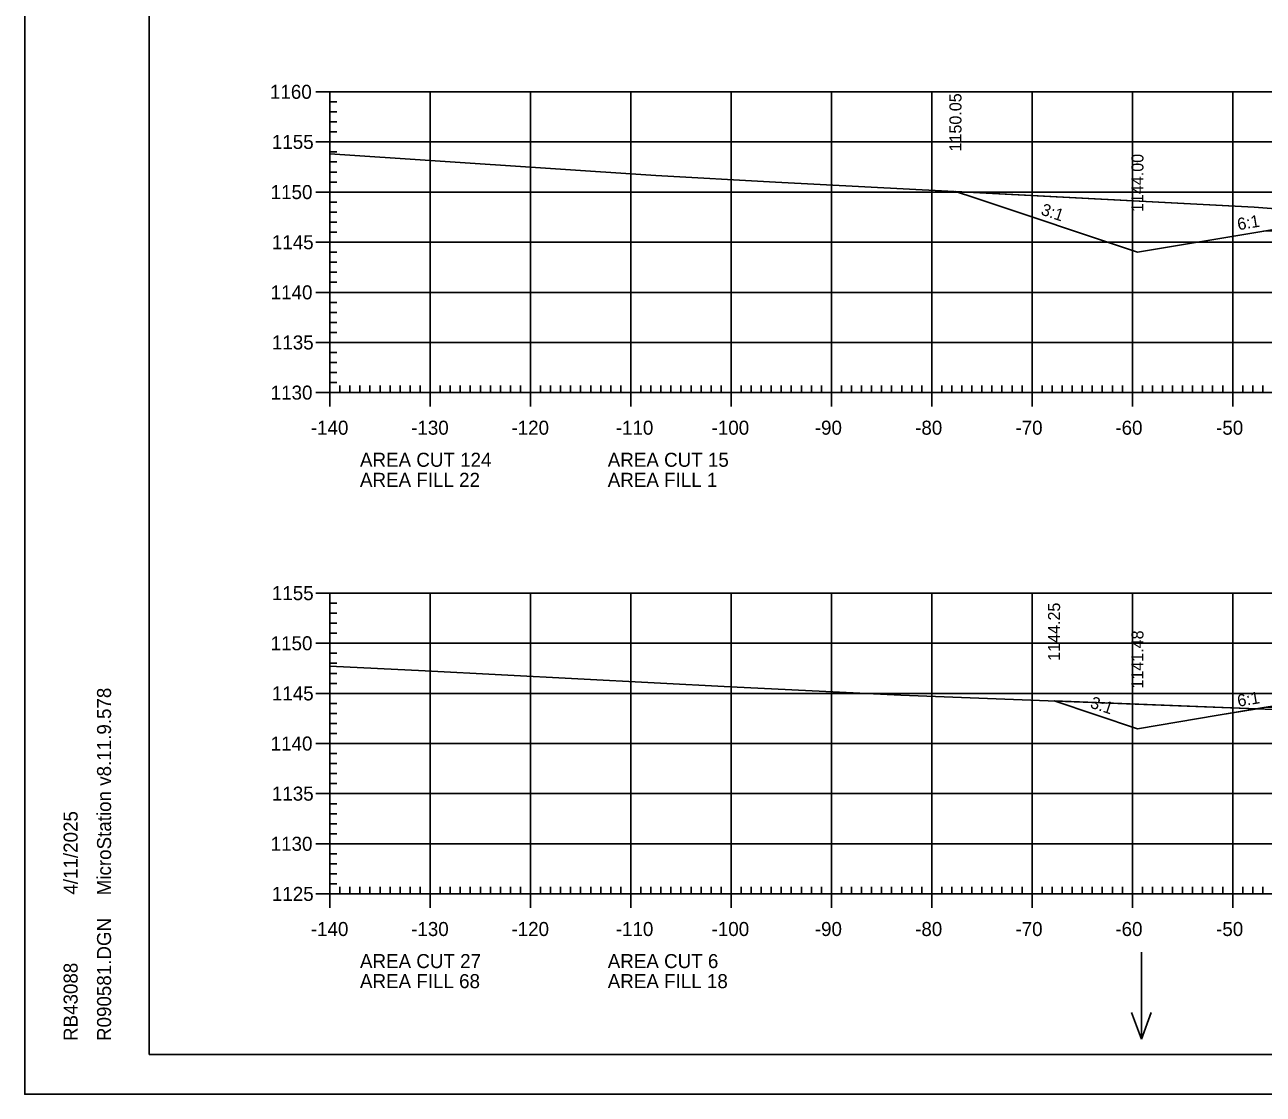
# Model space of a CAD drawing. Extents: x 1322838 to 1324533, y 339903 to 351025.
# Drawn here: x 1323533.3 to 1323656.8, y 340969.8 to 341076.5 of the extents above; entities that cross this region are included whole.
import ezdxf

# ---------------------------------------------------------------- set-up
doc = ezdxf.new("R2010")
doc.units = 0
for name, color, linetype in [('R_Axis', 7, 'Continuous'), ('R_Axis Annot', 7, 'Continuous'), ('R_Border', 7, 'Continuous'), ('R_Exist Surface', 7, 'Continuous'), ('R_Fin Surface', 7, 'Continuous'), ('R_Fin Surface Annot', 7, 'Continuous'), ('R_Grid', 7, 'Continuous'), ('R_No Plot', 7, 'Continuous'), ('R_Water Annot', 7, 'Continuous')]:
    doc.layers.add(name, color=color, linetype=linetype)

msp = doc.modelspace()

# ---------------------------------------------------------------- linework, layer by layer
at = {"layer": 'R_Axis'}
for p, q in [((1323562.32, 341069.79), (1323565.12, 341069.79)), ((1323563.72, 341039.79), (1323563.72, 341069.79)), ((1323563.72, 341068.79), (1323564.42, 341068.79)), ((1323563.72, 341067.79), (1323564.42, 341067.79)), ((1323563.72, 341066.79), (1323564.42, 341066.79)), ((1323563.72, 341065.79), (1323564.42, 341065.79)), ((1323562.32, 341064.79), (1323565.12, 341064.79)), ((1323563.72, 341063.79), (1323564.42, 341063.79)), ((1323563.72, 341062.79), (1323564.42, 341062.79)), ((1323563.72, 341061.79), (1323564.42, 341061.79)), ((1323562.32, 341059.79), (1323565.12, 341059.79)), ((1323563.72, 341060.79), (1323564.42, 341060.79)), ((1323563.72, 341058.79), (1323564.42, 341058.79)), ((1323563.72, 341057.79), (1323564.42, 341057.79)), ((1323563.72, 341056.79), (1323564.42, 341056.79)), ((1323562.32, 341054.79), (1323565.12, 341054.79)), ((1323563.72, 341055.79), (1323564.42, 341055.79)), ((1323563.72, 341053.79), (1323564.42, 341053.79)), ((1323563.72, 341052.79), (1323564.42, 341052.79)), ((1323563.72, 341051.79), (1323564.42, 341051.79)), ((1323562.32, 341049.79), (1323565.12, 341049.79)), ((1323563.72, 341050.79), (1323564.42, 341050.79)), ((1323563.72, 341048.79), (1323564.42, 341048.79)), ((1323563.72, 341047.79), (1323564.42, 341047.79)), ((1323563.72, 341046.79), (1323564.42, 341046.79)), ((1323563.72, 341045.79), (1323564.42, 341045.79)), ((1323562.32, 341044.79), (1323565.12, 341044.79)), ((1323563.72, 341043.79), (1323564.42, 341043.79)), ((1323563.72, 341042.79), (1323564.42, 341042.79)), ((1323563.72, 341041.79), (1323564.42, 341041.79)), ((1323563.72, 341038.39), (1323563.72, 341041.19)), ((1323573.72, 341038.39), (1323573.72, 341041.19)), ((1323583.72, 341038.39), (1323583.72, 341041.19)), ((1323593.72, 341038.39), (1323593.72, 341041.19)), ((1323603.72, 341038.39), (1323603.72, 341041.19)), ((1323613.72, 341038.39), (1323613.72, 341041.19)), ((1323623.72, 341038.39), (1323623.72, 341041.19)), ((1323633.72, 341038.39), (1323633.72, 341041.19)), ((1323643.72, 341038.39), (1323643.72, 341041.19)), ((1323653.72, 341038.39), (1323653.72, 341041.19)), ((1323563.72, 341040.79), (1323564.42, 341040.79)), ((1323564.72, 341039.79), (1323564.72, 341040.49)), ((1323565.72, 341039.79), (1323565.72, 341040.49)), ((1323566.72, 341039.79), (1323566.72, 341040.49)), ((1323567.72, 341039.79), (1323567.72, 341040.49)), ((1323568.72, 341039.79), (1323568.72, 341040.49)), ((1323569.72, 341039.79), (1323569.72, 341040.49)), ((1323570.72, 341039.79), (1323570.72, 341040.49)), ((1323571.72, 341039.79), (1323571.72, 341040.49)), ((1323572.72, 341039.79), (1323572.72, 341040.49)), ((1323574.72, 341039.79), (1323574.72, 341040.49)), ((1323575.72, 341039.79), (1323575.72, 341040.49)), ((1323576.72, 341039.79), (1323576.72, 341040.49)), ((1323577.72, 341039.79), (1323577.72, 341040.49)), ((1323578.72, 341039.79), (1323578.72, 341040.49)), ((1323579.72, 341039.79), (1323579.72, 341040.49)), ((1323580.72, 341039.79), (1323580.72, 341040.49)), ((1323581.72, 341039.79), (1323581.72, 341040.49)), ((1323582.72, 341039.79), (1323582.72, 341040.49)), ((1323584.72, 341039.79), (1323584.72, 341040.49)), ((1323585.72, 341039.79), (1323585.72, 341040.49)), ((1323586.72, 341039.79), (1323586.72, 341040.49)), ((1323587.72, 341039.79), (1323587.72, 341040.49)), ((1323588.72, 341039.79), (1323588.72, 341040.49)), ((1323589.72, 341039.79), (1323589.72, 341040.49)), ((1323590.72, 341039.79), (1323590.72, 341040.49)), ((1323591.72, 341039.79), (1323591.72, 341040.49)), ((1323592.72, 341039.79), (1323592.72, 341040.49)), ((1323594.72, 341039.79), (1323594.72, 341040.49)), ((1323595.72, 341039.79), (1323595.72, 341040.49)), ((1323596.72, 341039.79), (1323596.72, 341040.49)), ((1323597.72, 341039.79), (1323597.72, 341040.49)), ((1323598.72, 341039.79), (1323598.72, 341040.49)), ((1323599.72, 341039.79), (1323599.72, 341040.49)), ((1323600.72, 341039.79), (1323600.72, 341040.49)), ((1323601.72, 341039.79), (1323601.72, 341040.49)), ((1323602.72, 341039.79), (1323602.72, 341040.49)), ((1323604.72, 341039.79), (1323604.72, 341040.49)), ((1323605.72, 341039.79), (1323605.72, 341040.49)), ((1323606.72, 341039.79), (1323606.72, 341040.49)), ((1323607.72, 341039.79), (1323607.72, 341040.49)), ((1323608.72, 341039.79), (1323608.72, 341040.49)), ((1323609.72, 341039.79), (1323609.72, 341040.49)), ((1323610.72, 341039.79), (1323610.72, 341040.49)), ((1323611.72, 341039.79), (1323611.72, 341040.49)), ((1323612.72, 341039.79), (1323612.72, 341040.49)), ((1323614.72, 341039.79), (1323614.72, 341040.49)), ((1323615.72, 341039.79), (1323615.72, 341040.49)), ((1323616.72, 341039.79), (1323616.72, 341040.49)), ((1323617.72, 341039.79), (1323617.72, 341040.49)), ((1323618.72, 341039.79), (1323618.72, 341040.49)), ((1323619.72, 341039.79), (1323619.72, 341040.49)), ((1323620.72, 341039.79), (1323620.72, 341040.49)), ((1323621.72, 341039.79), (1323621.72, 341040.49)), ((1323622.72, 341039.79), (1323622.72, 341040.49)), ((1323624.72, 341039.79), (1323624.72, 341040.49)), ((1323625.72, 341039.79), (1323625.72, 341040.49)), ((1323626.72, 341039.79), (1323626.72, 341040.49)), ((1323627.72, 341039.79), (1323627.72, 341040.49)), ((1323628.72, 341039.79), (1323628.72, 341040.49)), ((1323629.72, 341039.79), (1323629.72, 341040.49)), ((1323630.72, 341039.79), (1323630.72, 341040.49)), ((1323631.72, 341039.79), (1323631.72, 341040.49)), ((1323632.72, 341039.79), (1323632.72, 341040.49)), ((1323634.72, 341039.79), (1323634.72, 341040.49)), ((1323635.72, 341039.79), (1323635.72, 341040.49)), ((1323636.72, 341039.79), (1323636.72, 341040.49)), ((1323637.72, 341039.79), (1323637.72, 341040.49)), ((1323638.72, 341039.79), (1323638.72, 341040.49)), ((1323639.72, 341039.79), (1323639.72, 341040.49)), ((1323640.72, 341039.79), (1323640.72, 341040.49)), ((1323641.72, 341039.79), (1323641.72, 341040.49)), ((1323642.72, 341039.79), (1323642.72, 341040.49)), ((1323644.72, 341039.79), (1323644.72, 341040.49)), ((1323645.72, 341039.79), (1323645.72, 341040.49)), ((1323646.72, 341039.79), (1323646.72, 341040.49)), ((1323647.72, 341039.79), (1323647.72, 341040.49)), ((1323648.72, 341039.79), (1323648.72, 341040.49)), ((1323649.72, 341039.79), (1323649.72, 341040.49)), ((1323650.72, 341039.79), (1323650.72, 341040.49)), ((1323651.72, 341039.79), (1323651.72, 341040.49)), ((1323652.72, 341039.79), (1323652.72, 341040.49)), ((1323654.72, 341039.79), (1323654.72, 341040.49)), ((1323655.72, 341039.79), (1323655.72, 341040.49)), ((1323656.72, 341039.79), (1323656.72, 341040.49)), ((1323562.32, 341039.79), (1323565.12, 341039.79)), ((1323563.72, 341039.79), (1323843.72, 341039.79)), ((1323562.32, 341019.79), (1323565.12, 341019.79)), ((1323563.72, 340989.79), (1323563.72, 341019.79)), ((1323563.72, 341018.79), (1323564.42, 341018.79)), ((1323563.72, 341017.79), (1323564.42, 341017.79)), ((1323563.72, 341016.79), (1323564.42, 341016.79)), ((1323563.72, 341015.79), (1323564.42, 341015.79)), ((1323562.32, 341014.79), (1323565.12, 341014.79)), ((1323563.72, 341013.79), (1323564.42, 341013.79)), ((1323563.72, 341012.79), (1323564.42, 341012.79)), ((1323563.72, 341011.79), (1323564.42, 341011.79)), ((1323563.72, 341010.79), (1323564.42, 341010.79)), ((1323562.32, 341009.79), (1323565.12, 341009.79)), ((1323563.72, 341008.79), (1323564.42, 341008.79)), ((1323563.72, 341007.79), (1323564.42, 341007.79)), ((1323563.72, 341006.79), (1323564.42, 341006.79)), ((1323563.72, 341005.79), (1323564.42, 341005.79)), ((1323562.32, 341004.79), (1323565.12, 341004.79)), ((1323563.72, 341003.79), (1323564.42, 341003.79)), ((1323563.72, 341002.79), (1323564.42, 341002.79)), ((1323563.72, 341001.79), (1323564.42, 341001.79)), ((1323563.72, 341000.79), (1323564.42, 341000.79)), ((1323562.32, 340999.79), (1323565.12, 340999.79)), ((1323563.72, 340998.79), (1323564.42, 340998.79)), ((1323563.72, 340997.79), (1323564.42, 340997.79)), ((1323563.72, 340996.79), (1323564.42, 340996.79)), ((1323563.72, 340995.79), (1323564.42, 340995.79)), ((1323562.32, 340994.79), (1323565.12, 340994.79)), ((1323563.72, 340993.79), (1323564.42, 340993.79)), ((1323563.72, 340992.79), (1323564.42, 340992.79)), ((1323563.72, 340991.79), (1323564.42, 340991.79)), ((1323563.72, 340988.39), (1323563.72, 340991.19)), ((1323563.72, 340990.79), (1323564.42, 340990.79)), ((1323564.72, 340989.79), (1323564.72, 340990.49)), ((1323565.72, 340989.79), (1323565.72, 340990.49)), ((1323566.72, 340989.79), (1323566.72, 340990.49)), ((1323567.72, 340989.79), (1323567.72, 340990.49)), ((1323568.72, 340989.79), (1323568.72, 340990.49)), ((1323569.72, 340989.79), (1323569.72, 340990.49)), ((1323570.72, 340989.79), (1323570.72, 340990.49)), ((1323571.72, 340989.79), (1323571.72, 340990.49)), ((1323572.72, 340989.79), (1323572.72, 340990.49)), ((1323573.72, 340988.39), (1323573.72, 340991.19)), ((1323574.72, 340989.79), (1323574.72, 340990.49)), ((1323575.72, 340989.79), (1323575.72, 340990.49)), ((1323576.72, 340989.79), (1323576.72, 340990.49)), ((1323577.72, 340989.79), (1323577.72, 340990.49)), ((1323578.72, 340989.79), (1323578.72, 340990.49)), ((1323579.72, 340989.79), (1323579.72, 340990.49)), ((1323580.72, 340989.79), (1323580.72, 340990.49)), ((1323581.72, 340989.79), (1323581.72, 340990.49)), ((1323582.72, 340989.79), (1323582.72, 340990.49)), ((1323583.72, 340988.39), (1323583.72, 340991.19)), ((1323584.72, 340989.79), (1323584.72, 340990.49)), ((1323585.72, 340989.79), (1323585.72, 340990.49)), ((1323586.72, 340989.79), (1323586.72, 340990.49)), ((1323587.72, 340989.79), (1323587.72, 340990.49)), ((1323588.72, 340989.79), (1323588.72, 340990.49)), ((1323589.72, 340989.79), (1323589.72, 340990.49)), ((1323590.72, 340989.79), (1323590.72, 340990.49)), ((1323591.72, 340989.79), (1323591.72, 340990.49)), ((1323592.72, 340989.79), (1323592.72, 340990.49)), ((1323593.72, 340988.39), (1323593.72, 340991.19)), ((1323594.72, 340989.79), (1323594.72, 340990.49)), ((1323595.72, 340989.79), (1323595.72, 340990.49)), ((1323596.72, 340989.79), (1323596.72, 340990.49)), ((1323597.72, 340989.79), (1323597.72, 340990.49)), ((1323598.72, 340989.79), (1323598.72, 340990.49)), ((1323599.72, 340989.79), (1323599.72, 340990.49)), ((1323600.72, 340989.79), (1323600.72, 340990.49)), ((1323601.72, 340989.79), (1323601.72, 340990.49)), ((1323602.72, 340989.79), (1323602.72, 340990.49)), ((1323603.72, 340988.39), (1323603.72, 340991.19)), ((1323604.72, 340989.79), (1323604.72, 340990.49)), ((1323605.72, 340989.79), (1323605.72, 340990.49)), ((1323606.72, 340989.79), (1323606.72, 340990.49)), ((1323607.72, 340989.79), (1323607.72, 340990.49)), ((1323608.72, 340989.79), (1323608.72, 340990.49)), ((1323609.72, 340989.79), (1323609.72, 340990.49)), ((1323610.72, 340989.79), (1323610.72, 340990.49)), ((1323611.72, 340989.79), (1323611.72, 340990.49)), ((1323612.72, 340989.79), (1323612.72, 340990.49)), ((1323613.72, 340988.39), (1323613.72, 340991.19)), ((1323614.72, 340989.79), (1323614.72, 340990.49)), ((1323615.72, 340989.79), (1323615.72, 340990.49)), ((1323616.72, 340989.79), (1323616.72, 340990.49)), ((1323617.72, 340989.79), (1323617.72, 340990.49)), ((1323618.72, 340989.79), (1323618.72, 340990.49)), ((1323619.72, 340989.79), (1323619.72, 340990.49)), ((1323620.72, 340989.79), (1323620.72, 340990.49)), ((1323621.72, 340989.79), (1323621.72, 340990.49)), ((1323622.72, 340989.79), (1323622.72, 340990.49)), ((1323623.72, 340988.39), (1323623.72, 340991.19)), ((1323624.72, 340989.79), (1323624.72, 340990.49)), ((1323625.72, 340989.79), (1323625.72, 340990.49)), ((1323626.72, 340989.79), (1323626.72, 340990.49)), ((1323627.72, 340989.79), (1323627.72, 340990.49)), ((1323628.72, 340989.79), (1323628.72, 340990.49)), ((1323629.72, 340989.79), (1323629.72, 340990.49)), ((1323630.72, 340989.79), (1323630.72, 340990.49)), ((1323631.72, 340989.79), (1323631.72, 340990.49)), ((1323632.72, 340989.79), (1323632.72, 340990.49)), ((1323633.72, 340988.39), (1323633.72, 340991.19)), ((1323634.72, 340989.79), (1323634.72, 340990.49)), ((1323635.72, 340989.79), (1323635.72, 340990.49)), ((1323636.72, 340989.79), (1323636.72, 340990.49)), ((1323637.72, 340989.79), (1323637.72, 340990.49)), ((1323638.72, 340989.79), (1323638.72, 340990.49)), ((1323639.72, 340989.79), (1323639.72, 340990.49)), ((1323640.72, 340989.79), (1323640.72, 340990.49)), ((1323641.72, 340989.79), (1323641.72, 340990.49)), ((1323642.72, 340989.79), (1323642.72, 340990.49)), ((1323643.72, 340988.39), (1323643.72, 340991.19)), ((1323644.72, 340989.79), (1323644.72, 340990.49)), ((1323645.72, 340989.79), (1323645.72, 340990.49)), ((1323646.72, 340989.79), (1323646.72, 340990.49)), ((1323647.72, 340989.79), (1323647.72, 340990.49)), ((1323648.72, 340989.79), (1323648.72, 340990.49)), ((1323649.72, 340989.79), (1323649.72, 340990.49)), ((1323650.72, 340989.79), (1323650.72, 340990.49)), ((1323651.72, 340989.79), (1323651.72, 340990.49)), ((1323652.72, 340989.79), (1323652.72, 340990.49)), ((1323653.72, 340988.39), (1323653.72, 340991.19)), ((1323654.72, 340989.79), (1323654.72, 340990.49)), ((1323655.72, 340989.79), (1323655.72, 340990.49)), ((1323656.72, 340989.79), (1323656.72, 340990.49)), ((1323562.32, 340989.79), (1323565.12, 340989.79)), ((1323563.72, 340989.79), (1323843.72, 340989.79))]:
    msp.add_line(p, q, dxfattribs=at)
at = {"layer": 'R_Border'}
for p, q in [((1323545.72, 340973.79), (1323545.72, 341179.25)), ((1323545.72, 340973.79), (1323545.72, 340973.79)), ((1323861.9, 340973.79), (1323545.72, 340973.79))]:
    msp.add_line(p, q, dxfattribs=at)
at = {"layer": 'R_Exist Surface'}
for points in [[(1323563.72, 341063.6), (1323596.21, 341061.44), (1323608.15, 341060.78), (1323655.85, 341058.29), (1323659.79, 341058)], [(1323563.72, 341012.5), (1323573.23, 341012.03), (1323603.65, 341010.46), (1323620.65, 341009.62), (1323656.94, 341008.23)]]:
    msp.add_lwpolyline(points, dxfattribs=at)
at = {"layer": 'R_Fin Surface'}
for points in [[(1323626.08, 341059.84), (1323628, 341059.2), (1323644.22, 341053.8), (1323656.81, 341055.9), (1323660.21, 341056.46), (1323666.22, 341057.46), (1323669.91, 341057.61), (1323672.22, 341057.7), (1323674.22, 341057.74), (1323674.22, 341057.74), (1323690.21, 341058.06), (1323703.72, 341058.33), (1323703.72, 341058.33), (1323733.22, 341057.74), (1323734.8, 341057.71), (1323735.22, 341057.7), (1323735.84, 341057.68), (1323741.22, 341057.46), (1323749.23, 341056.13), (1323750.62, 341055.9), (1323754.26, 341055.29), (1323763.22, 341053.8), (1323764.64, 341054.27), (1323766.41, 341054.86)], [(1323635.91, 341009.04), (1323644.22, 341006.27), (1323652.26, 341007.61), (1323656.81, 341008.37), (1323658.56, 341008.66), (1323666.21, 341009.94), (1323666.22, 341009.94), (1323671.36, 341010.14), (1323672.22, 341010.18), (1323672.79, 341010.19), (1323674.22, 341010.22), (1323703.71, 341010.81), (1323703.72, 341010.81), (1323716.63, 341010.55), (1323733.22, 341010.22), (1323735.22, 341010.18), (1323737.68, 341010.08), (1323741.21, 341009.94), (1323741.22, 341009.94), (1323746.55, 341008.6), (1323747.22, 341008.44), (1323763.22, 341004.44), (1323764.22, 341004.1), (1323764.98, 341003.85)]]:
    msp.add_lwpolyline(points, dxfattribs=at)
at = {"layer": 'R_Grid'}
for p, q in [((1323563.72, 341069.79), (1323843.72, 341069.79)), ((1323563.72, 341039.79), (1323563.72, 341069.79)), ((1323573.72, 341039.79), (1323573.72, 341069.79)), ((1323583.72, 341039.79), (1323583.72, 341069.79)), ((1323593.72, 341039.79), (1323593.72, 341069.79)), ((1323603.72, 341039.79), (1323603.72, 341069.79)), ((1323613.72, 341039.79), (1323613.72, 341069.79)), ((1323623.72, 341039.79), (1323623.72, 341069.79)), ((1323633.72, 341039.79), (1323633.72, 341069.79)), ((1323643.72, 341039.79), (1323643.72, 341069.79)), ((1323653.72, 341039.79), (1323653.72, 341069.79)), ((1323563.72, 341064.79), (1323843.72, 341064.79)), ((1323563.72, 341059.79), (1323843.72, 341059.79)), ((1323563.72, 341054.79), (1323843.72, 341054.79)), ((1323563.72, 341049.79), (1323843.72, 341049.79)), ((1323563.72, 341044.79), (1323843.72, 341044.79)), ((1323563.72, 341039.79), (1323843.72, 341039.79)), ((1323563.72, 341019.79), (1323843.72, 341019.79)), ((1323563.72, 340989.79), (1323563.72, 341019.79)), ((1323573.72, 340989.79), (1323573.72, 341019.79)), ((1323583.72, 340989.79), (1323583.72, 341019.79)), ((1323593.72, 340989.79), (1323593.72, 341019.79)), ((1323603.72, 340989.79), (1323603.72, 341019.79)), ((1323613.72, 340989.79), (1323613.72, 341019.79)), ((1323623.72, 340989.79), (1323623.72, 341019.79)), ((1323633.72, 340989.79), (1323633.72, 341019.79)), ((1323643.72, 340989.79), (1323643.72, 341019.79)), ((1323653.72, 340989.79), (1323653.72, 341019.79)), ((1323563.72, 341014.79), (1323843.72, 341014.79)), ((1323563.72, 341009.79), (1323843.72, 341009.79)), ((1323563.72, 341004.79), (1323843.72, 341004.79)), ((1323563.72, 340999.79), (1323843.72, 340999.79)), ((1323563.72, 340994.79), (1323843.72, 340994.79)), ((1323563.72, 340989.79), (1323843.72, 340989.79))]:
    msp.add_line(p, q, dxfattribs=at)
at = {"layer": 'R_No Plot'}
msp.add_line((1323533.31, 340969.81), (1323866.65, 340969.81), dxfattribs=at)
for points in [[(1323533.31, 341183.15), (1323866.65, 341183.15), (1323866.65, 340969.81), (1323533.31, 340969.81)], [(1323779.64, 341179.25), (1323799.26, 341179.25), (1323799.26, 341169.37), (1323815.37, 341169.37), (1323838.57, 341169.37), (1323838.57, 341136.7), (1323861.77, 341136.7), (1323861.9, 340973.79), (1323545.72, 340973.79), (1323545.72, 341179.25)], [(1323626.08, 341059.84), (1323655.85, 341058.29), (1323659.79, 341058), (1323674.33, 341056.97), (1323680.79, 341056.37), (1323672.22, 341056.2), (1323656.81, 341055.9), (1323644.22, 341053.8), (1323628, 341059.2), (1323626.08, 341059.84)], [(1323635.91, 341009.04), (1323656.17, 341008.26), (1323652.26, 341007.61), (1323644.22, 341006.27), (1323635.91, 341009.04)], [(1323656.17, 341008.26), (1323656.94, 341008.23), (1323665.86, 341007.77), (1323668.42, 341007.73), (1323671.71, 341007.43), (1323686.45, 341006.27), (1323690.69, 341006.34), (1323691.26, 341006.36), (1323699.24, 341008.28), (1323699.37, 341008.31), (1323700.96, 341008.58), (1323705.11, 341009.28), (1323703.72, 341009.31), (1323672.22, 341008.68), (1323656.81, 341008.37)]]:
    msp.add_lwpolyline(points, close=True, dxfattribs=at)
at = {"layer": 'R_Water Annot'}
for p, q in [((1323644.61, 340983.99), (1323644.61, 340975.3)), ((1323644.61, 340975.3), (1323643.64, 340977.96)), ((1323644.61, 340975.3), (1323645.58, 340977.96))]:
    msp.add_line(p, q, dxfattribs=at)

# ---------------------------------------------------------------- texts
at = {"layer": 'R_Axis Annot'}
for s, p in [('1160', (1323557.75, 341069.09)), ('1155', (1323557.94, 341064.09)), ('1150', (1323557.82, 341059.09)), ('1145', (1323557.94, 341054.09)), ('1140', (1323557.82, 341049.09)), ('1135', (1323557.94, 341044.09)), ('1130', (1323557.82, 341039.09)), ('-140', (1323561.82, 341035.59)), ('-130', (1323571.82, 341035.59)), ('-120', (1323581.82, 341035.59)), ('-110', (1323592.22, 341035.59)), ('-100', (1323601.77, 341035.59)), ('-90', (1323612.06, 341035.59)), ('-80', (1323622.06, 341035.59)), ('-70', (1323632.06, 341035.59)), ('-60', (1323642.02, 341035.59)), ('-50', (1323652.06, 341035.59)), ('AREA CUT 124', (1323566.72, 341032.39)), ('AREA CUT 15', (1323591.42, 341032.39)), ('AREA FILL 22', (1323566.72, 341030.39)), ('AREA FILL 1', (1323591.42, 341030.39)), ('1155', (1323557.94, 341019.09)), ('1150', (1323557.82, 341014.09)), ('1145', (1323557.94, 341009.09)), ('1140', (1323557.82, 341004.09)), ('1135', (1323557.94, 340999.09)), ('1130', (1323557.82, 340994.09)), ('1125', (1323557.94, 340989.09)), ('-140', (1323561.82, 340985.59)), ('-130', (1323571.82, 340985.59)), ('-120', (1323581.82, 340985.59)), ('-110', (1323592.22, 340985.59)), ('-100', (1323601.77, 340985.59)), ('-90', (1323612.06, 340985.59)), ('-80', (1323622.06, 340985.59)), ('-70', (1323632.06, 340985.59)), ('-60', (1323642.02, 340985.59)), ('-50', (1323652.06, 340985.59)), ('AREA CUT 27', (1323566.72, 340982.39)), ('AREA CUT 6', (1323591.42, 340982.39)), ('AREA FILL 68', (1323566.72, 340980.39)), ('AREA FILL 18', (1323591.42, 340980.39))]:
    msp.add_text(s, height=1.4, dxfattribs=at).set_placement(p)
at = {"layer": 'R_Border'}
for s, p in [('MicroStation v8.11.9.578', (1323541.91, 340989.65)), ('4/11/2025', (1323538.58, 340989.72)), ('R090581.DGN', (1323541.91, 340975.12)), ('RB43088', (1323538.58, 340975.12))]:
    msp.add_text(s, height=1.4, rotation=90, dxfattribs=at).set_placement(p)
at = {"layer": 'R_Fin Surface Annot'}
for s, rotation, p in [('1150.05', 90, (1323626.68, 341063.84)), ('1144.00', 90, (1323644.82, 341057.8)), ('3:1', 341.566, (1323634.52, 341057.56)), ('6:1', 9.4632, (1323654.28, 341055.98)), ('1144.25', 90, (1323636.51, 341013.04)), ('1141.48', 90, (1323644.82, 341010.27)), ('3:1', 341.5651, (1323639.43, 341008.39)), ('6:1', 9.4606, (1323654.28, 341008.45))]:
    msp.add_text(s, height=1.2, rotation=rotation, dxfattribs=at).set_placement(p)

doc.saveas('drawing.dxf')
